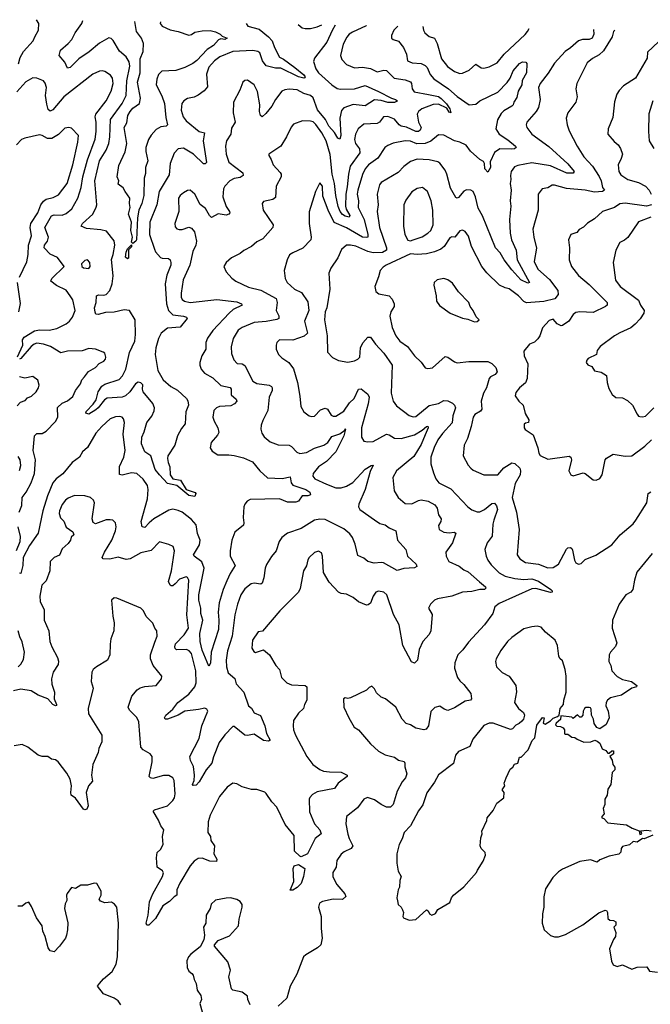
# Model space of a CAD drawing. Extents: x 1921360 to 2014538, y 768294 to 907744.
# Tile 351 of 412: x 1957067 to 1961792, y 899658 to 907033. Entities that reach past the tile are written whole.
import ezdxf

# ---------------------------------------------------------------- set-up
doc = ezdxf.new("R2010")
doc.units = 0

msp = doc.modelspace()

# ---------------------------------------------------------------- linework, layer by layer
at = {"layer": '0CON10XD'}
for points in [[(1957058.2, 906701.8), (1957071.3, 906748.7), (1957095, 906794.4), (1957169.2, 906875), (1957179.4, 906905), (1957208.6, 906955), (1957211.1, 907005), (1957193.1, 907032.6)], [(1959665.6, 906988.5), (1959663.5, 906986.5), (1959560.9, 906939.1), (1959536.9, 906923.1), (1959519.1, 906900.9), (1959490.5, 906849.5), (1959471.4, 906765), (1959480.8, 906735), (1959515, 906698), (1959575, 906672), (1959635, 906676.5), (1959695, 906668.2), (1959745, 906642.9), (1959795, 906653.6), (1959815, 906651.5), (1959873.8, 906593.8), (1959955, 906581.4), (1959995, 906567.9), (1960002.4, 906555), (1960007.3, 906515), (1960023.2, 906493.2), (1960131.2, 906471.2), (1960205, 906456.5), (1960225, 906443.1), (1960265, 906402.3), (1960291.1, 906365), (1960296.5, 906335), (1960285, 906339.2), (1960268.9, 906368.9), (1960205, 906399.3), (1960165, 906398.1), (1960080, 906365), (1960056.2, 906345), (1960044.6, 906325), (1960056.1, 906265), (1960074.6, 906225), (1960067.5, 906205), (1960055, 906196.2), (1960035, 906196.4), (1959965, 906228.1), (1959924.3, 906235), (1959909.6, 906245), (1959876.7, 906286.7), (1959825, 906308.5), (1959794, 906305), (1959763.5, 906265), (1959746.1, 906253.9), (1959645, 906249.1), (1959604.1, 906215.9), (1959582.1, 906175), (1959576.1, 906135), (1959584, 906105), (1959612.4, 906065), (1959616.3, 906035), (1959544.3, 905935), (1959529.8, 905875), (1959520.4, 905779.6), (1959510.3, 905725), (1959507.9, 905635), (1959513.3, 905613.3), (1959541.5, 905565), (1959535, 905554), (1959505, 905560), (1959485, 905572.4), (1959468.2, 905595), (1959453.2, 905633.2), (1959435.7, 905715.7), (1959426.2, 905805), (1959408.9, 905875), (1959392.8, 906022.8), (1959363.3, 906125), (1959331.6, 906185), (1959285, 906247.5), (1959265, 906266.9), (1959245, 906273.8), (1959185, 906274.4), (1959119.7, 906250.3), (1959101.3, 906228.7), (1959067.3, 906155), (1959023.9, 906086.1), (1958933.8, 906025), (1958933.3, 906015), (1958952.5, 905985), (1958967.5, 905945), (1959019.3, 905889.3), (1959026.4, 905875), (1959025.6, 905855.6), (1958988.9, 905785), (1958985, 905702), (1958965, 905686.7), (1958895, 905670), (1958884, 905655), (1958890.8, 905605), (1958965.8, 905495), (1958964, 905475), (1958889.1, 905390.9), (1958845, 905368), (1958805, 905334.2), (1958747.5, 905305), (1958719.7, 905280.3), (1958655, 905250), (1958613.8, 905215), (1958598, 905185), (1958615, 905143.8), (1958655.6, 905095.6), (1958685.5, 905075.5), (1958780.5, 905030.5), (1958875, 905007.8), (1958988.1, 904945), (1958996, 904915), (1958988.2, 904855), (1959007.9, 904815), (1959009.5, 904795), (1958995, 904786.2), (1958915, 904772.3), (1958825, 904765.4), (1958735, 904726.9), (1958705, 904707.1), (1958666.7, 904645), (1958651.7, 904581.7), (1958653.4, 904533.4), (1958671.4, 904485), (1958696.6, 904456.6), (1958735, 904455.6), (1958753.4, 904443.4), (1958814.2, 904325), (1958845, 904307.8), (1958935.3, 904295.3), (1958954.2, 904285), (1958960, 904275), (1958957.8, 904255), (1958935.4, 904205), (1958926.9, 904105), (1958888.3, 904031.7), (1958877.5, 903995), (1958874.3, 903965), (1958880.8, 903935), (1958897.9, 903907.9), (1958945, 903871.9), (1959005, 903849.4), (1959086.6, 903846.6), (1959105, 903835.7), (1959144.1, 903794.1), (1959165, 903783.1), (1959215, 903790), (1959275, 903822.8), (1959346.7, 903845), (1959375.4, 903865), (1959405, 903911.4), (1959465, 903930.4), (1959502.5, 903957.5), (1959505, 903967.5), (1959508.8, 903965), (1959495.3, 903915), (1959434.8, 903795.2), (1959365.2, 903724.8), (1959305.5, 903685), (1959266.5, 903635), (1959263.5, 903615), (1959278.6, 903595), (1959365, 903553.9), (1959435, 903527.3), (1959475, 903526.5), (1959515, 903538.2), (1959563.4, 903566.6), (1959655, 903667.1), (1959700, 903695), (1959715.9, 903695.9), (1959692.3, 903647.7), (1959656, 903514), (1959607.9, 903405), (1959604.6, 903385.4), (1959616.9, 903365), (1959726.9, 903286.9), (1959765, 903260), (1959805, 903248.5), (1959835, 903225.7), (1959886.2, 903205), (1959897.5, 903135), (1959961.2, 903065), (1959972.5, 903015), (1960038.1, 902955), (1960041.7, 902938.3), (1960025, 902928.1), (1959945, 902922.9), (1959895, 902906.2), (1959794.2, 902964.2), (1959775, 902968.4), (1959723, 902963), (1959675, 902974.4), (1959645, 903000.8), (1959600.8, 903020.8), (1959581.3, 903105), (1959561.2, 903155), (1959542.1, 903182.1), (1959495, 903220.4), (1959355, 903290.4), (1959315, 903292.1), (1959275, 903283.1), (1959175, 903221.9), (1959073.2, 903186.8), (1959031.2, 903155), (1959010.8, 903125), (1958990, 903055), (1958955, 903013.3), (1958917, 902953), (1958905.7, 902924.3), (1958897.7, 902852.3), (1958885, 902812.5), (1958875, 902804), (1958825, 902813.1), (1958801.7, 902808.3), (1958755, 902769.4), (1958724.4, 902725), (1958698.2, 902655), (1958678.2, 902575), (1958660, 902415), (1958625.3, 902305), (1958615.3, 902235), (1958617.1, 902185), (1958630.2, 902140.2), (1958679.7, 902099.7), (1958689.8, 902059.8), (1958746.5, 901996.5), (1958782.5, 901895), (1958805.3, 901875.3), (1958825, 901842.5), (1958870.3, 901820.3), (1958903.6, 901743.6), (1958917.7, 901687.7), (1958943.8, 901636.2), (1958931.7, 901628.3), (1958895, 901635.3), (1958825, 901680.9), (1958775, 901670.5), (1958755, 901672.9), (1958675, 901740), (1958665, 901738.8), (1958605, 901675.7), (1958561.8, 901618.2), (1958518.6, 901511.4), (1958505.8, 901464.2), (1958465, 901414.2), (1958412.9, 901325), (1958389.4, 901300.6), (1958365.9, 901295.9), (1958361.5, 901305), (1958373.8, 901335), (1958378, 901375), (1958368.3, 901438.3), (1958346.7, 901485), (1958340.8, 901515), (1958410.9, 901649.1), (1958432.1, 901745), (1958476.9, 901855), (1958468.8, 901868.8), (1958455, 901875.6), (1958405.7, 901865.7), (1958305, 901853.2), (1958255, 901824.8), (1958175, 901794.5), (1958157.5, 901795), (1958152, 901805), (1958162, 901825), (1958215, 901868.2), (1958250.9, 901919.1), (1958335, 901982.1), (1958379.3, 902035), (1958389.7, 902065), (1958387.6, 902155), (1958355, 902285.5), (1958337.9, 902305), (1958316, 902315), (1958242.8, 902312.8), (1958232.2, 902322.2), (1958229.4, 902335), (1958235, 902357.5), (1958299.2, 902425), (1958332, 902475), (1958319.3, 902575), (1958334.5, 902834.5), (1958325.6, 902855.6), (1958315, 902860), (1958265, 902842.7), (1958232.1, 902807.9), (1958215, 902793.1), (1958203, 902793), (1958195, 902796.7), (1958183.3, 902825), (1958203.8, 902905), (1958226.5, 903055), (1958216.7, 903086.7), (1958185, 903102.5), (1958115, 903121.2), (1958052.9, 903057.1), (1957975, 903038.9), (1957895, 902994.2), (1957865, 902989.4), (1957805, 903006.5), (1957742, 902992), (1957692.5, 902995), (1957686.2, 903005), (1957701.9, 903045), (1957756.4, 903135), (1957784.3, 903205), (1957790, 903235), (1957786, 903265), (1957765, 903283.8), (1957745, 903288), (1957715, 903286), (1957635, 903257.5), (1957617, 903267), (1957610, 903295), (1957627.5, 903415), (1957620, 903435), (1957597.5, 903455), (1957555.9, 903465.9), (1957477.9, 903467.9), (1957429.5, 903449.5), (1957410, 903435), (1957385, 903401.4), (1957364.6, 903355), (1957363.1, 903333.1), (1957372.7, 903302.7), (1957397.6, 903277.6), (1957415, 903232.5), (1957465, 903197.5), (1957472.5, 903175), (1957453.9, 903156.1), (1957447.5, 903135), (1957429.5, 903110.5), (1957385, 903070), (1957365, 903023.3), (1957325, 903003.8), (1957296, 902975), (1957292.7, 902905), (1957265, 902830), (1957232.4, 902797.6), (1957217.1, 902715), (1957221.8, 902675), (1957251.7, 902611.7), (1957251.1, 902535), (1957284.6, 902455), (1957293.3, 902375), (1957307.5, 902335), (1957350.8, 902255), (1957357.3, 902227.3), (1957355, 902203.3), (1957317.1, 902145), (1957304.5, 902095), (1957308.9, 902055), (1957329.2, 901995), (1957325.8, 901945), (1957343.8, 901905), (1957343, 901897), (1957335, 901893.3), (1957315, 901904), (1957276.8, 901946.8), (1957205, 901972.5), (1957153.3, 902005), (1957075, 902017.7), (1957020, 902005)], [(1959899.6, 906984.3), (1959870.8, 906955), (1959853.3, 906915), (1959853.3, 906895), (1959865, 906883.8), (1959905, 906872), (1959942.9, 906825), (1959965.5, 906775), (1959973.8, 906723.8), (1960008.8, 906708.8), (1960074.6, 906704.6), (1960105, 906690), (1960121.2, 906675), (1960143.1, 906623.1), (1960170.3, 906590.3), (1960279.2, 906515), (1960345, 906456.2), (1960435, 906395.6), (1960485, 906399.2), (1960514.2, 906425), (1960649.4, 906490.6), (1960718.7, 906561.3), (1960741.5, 906595), (1960765, 906650), (1960812, 906705), (1960835, 906716.7), (1960860, 906715), (1960867.5, 906705), (1960864.3, 906635), (1960833.3, 906576.7), (1960830.5, 906545), (1960803.1, 906496.9), (1960791.1, 906448.9), (1960769.2, 906415), (1960764.2, 906395), (1960754.6, 906385.4), (1960695, 906350.4), (1960675, 906330), (1960648.2, 906281.8), (1960634.3, 906215), (1960660.6, 906175), (1960725, 906131.8), (1960782, 906085), (1960786.7, 906075), (1960774.4, 906065.6), (1960755, 906062.5), (1960665, 906065.8), (1960625, 906036.7), (1960591.7, 905968.3), (1960595.6, 905925), (1960575, 905890), (1960552.5, 905915), (1960549.2, 905955), (1960541.7, 905971.7), (1960515.7, 905985.7), (1960445, 906048.8), (1960413.1, 906093.1), (1960365.7, 906115.7), (1960325, 906125.3), (1960245, 906168.9), (1960205, 906169.5), (1960147.9, 906122.1), (1960105, 906105.2), (1960042.8, 906102.8), (1959995, 906121.9), (1959955, 906124.6), (1959865, 906108.1), (1959825, 906091.4), (1959802.9, 906075), (1959751.9, 905995), (1959680.6, 905945), (1959655.3, 905914.7), (1959635, 905874), (1959599.7, 905755), (1959596, 905725), (1959606.4, 905675), (1959604.3, 905625), (1959647.2, 905535), (1959676.4, 905425), (1959675.3, 905404.7), (1959665, 905400.4), (1959635, 905404.2), (1959515, 905474.8), (1959423.2, 905513.2), (1959379.2, 905605), (1959339.7, 905709.7), (1959336.4, 905786.4), (1959315, 905810), (1959283.3, 905745), (1959237.3, 905592.7), (1959235.7, 905505), (1959252.2, 905405), (1959247.8, 905385), (1959189.1, 905320.9), (1959112.8, 905287.2), (1959089.7, 905270.3), (1959070.6, 905235), (1959049.4, 905155), (1959055.6, 905095), (1959071.1, 905065), (1959125.3, 905015.3), (1959179, 904989), (1959225, 904918.8), (1959234.6, 904854.6), (1959201.2, 904775), (1959223.3, 904685), (1959198.7, 904661.3), (1959115, 904632.1), (1959015, 904633.8), (1958993.8, 904615), (1958988, 904595), (1958988, 904565), (1959006.2, 904525), (1959030.9, 904500.9), (1959084, 904465), (1959118.9, 904418.9), (1959148.5, 904315), (1959167, 904213), (1959172.5, 904135), (1959195, 904096.7), (1959235, 904066.7), (1959255, 904061.2), (1959275, 904064), (1959320, 904110), (1959355, 904123.3), (1959374.3, 904115), (1959401.5, 904071.5), (1959415, 904063.5), (1959435, 904062.5), (1959495, 904101.8), (1959537.3, 904162.7), (1959574.3, 904195.7), (1959605, 904264.2), (1959625, 904268.1), (1959675, 904226.9), (1959684.5, 904205), (1959678.4, 904155), (1959628.2, 903975), (1959628.6, 903905), (1959645, 903876.2), (1959675, 903870.8), (1959715, 903874.4), (1959815, 903929.1), (1959834.5, 903924.5), (1959875, 903897.8), (1959925.6, 903895.6), (1960025, 903922.2), (1960081.9, 903958.1), (1960115, 903986.8), (1960125, 903988.6), (1960128.2, 903975), (1960105, 903923.3), (1960075, 903851.2), (1960019.6, 903760.4), (1959890, 903655), (1959864, 903605), (1959874.2, 903504.2), (1959903.2, 903453.2), (1959955, 903410), (1960005, 903405.6), (1960055, 903432.3), (1960075, 903435.9), (1960127.4, 903427.4), (1960178.3, 903398.3), (1960194.5, 903375), (1960205.7, 903325), (1960224.2, 903295), (1960222.9, 903275), (1960205.7, 903244.3), (1960209.2, 903215), (1960245, 903194.5), (1960285, 903189.1), (1960323.6, 903193.6), (1960336.1, 903186.1), (1960311.2, 903115), (1960260, 903045), (1960262.5, 903015), (1960283.6, 902975), (1960360.6, 902940.6), (1960395, 902912.5), (1960427.3, 902897.3), (1960511.8, 902821.8), (1960558.6, 902785), (1960560, 902775), (1960548.8, 902765), (1960515, 902765.6), (1960455, 902750.5), (1960385, 902745.4), (1960305, 902714.6), (1960197.5, 902695), (1960175, 902684.2), (1960144.2, 902655), (1960131.4, 902625), (1960156.6, 902576.6), (1960147.1, 902455), (1960135, 902428.8), (1960088.1, 902375), (1960060.6, 902315), (1960046.7, 902235), (1960025, 902214.2), (1960003.4, 902223.4), (1959938.1, 902345), (1959911.3, 902501.3), (1959867.6, 902577.6), (1959818.5, 902725), (1959795, 902744.3), (1959755, 902752.5), (1959735, 902744), (1959714.6, 902715.4), (1959695, 902663.8), (1959679.2, 902650.8), (1959665, 902648.8), (1959605, 902671.9), (1959565.9, 902705.9), (1959515, 902731.2), (1959475, 902734), (1959455, 902744.2), (1959385, 902818.8), (1959342.7, 902892.7), (1959335.7, 903015), (1959328.6, 903038.6), (1959305, 903052), (1959275, 903042), (1959235.4, 903004.6), (1959225, 902986.2), (1959215, 902943.3), (1959194.3, 902905.7), (1959167.6, 902772.4), (1959155.6, 902744.4), (1959015.8, 902604.2), (1958887.7, 902452.3), (1958855, 902447.5), (1958812, 902385), (1958806.1, 902326.1), (1958820.5, 902300.5), (1958835, 902293.8), (1958895, 902313.3), (1958940, 902275), (1958985.5, 902195.5), (1959015, 902166.7), (1959028, 902105), (1959070, 902065), (1959105, 902050), (1959205, 902045.6), (1959218.1, 902035), (1959218.1, 901935), (1959200, 901905), (1959192.5, 901875), (1959155, 901840), (1959120, 901785), (1959115.6, 901745), (1959119.4, 901715), (1959134.3, 901675), (1959219.1, 901515), (1959264, 901454), (1959316.1, 901416.1), (1959344.6, 901404.6), (1959389.1, 901399.1), (1959475, 901397.5), (1959520, 901375), (1959520, 901365), (1959454.4, 901315), (1959426, 901274), (1959295, 901250.4), (1959261.2, 901228.8), (1959241.8, 901208.2), (1959235.6, 901194.4), (1959239.5, 901100.5), (1959275, 901009.2), (1959315, 900964), (1959325.7, 900935), (1959280.2, 900899.8), (1959222.9, 900785), (1959175, 900763.8), (1959165, 900766.7), (1959127.5, 900805), (1959123.6, 900923.6), (1959055.9, 901005.9), (1958994.5, 901135), (1958955.3, 901175.3), (1958915, 901236.7), (1958905, 901246.2), (1958845, 901266.7), (1958805, 901266.7), (1958735, 901286.7), (1958695, 901310), (1958665, 901313.8), (1958621.2, 901285), (1958565.4, 901214.6), (1958493.3, 901075), (1958480, 901025), (1958478, 900945), (1958496.2, 900915), (1958498.8, 900885), (1958526.4, 900846.4), (1958522.3, 900785), (1958543.3, 900745), (1958542.5, 900727.5), (1958491.5, 900731.5), (1958435, 900753.3), (1958405, 900749.2), (1958375, 900729.2), (1958344.3, 900695), (1958267.3, 900565), (1958244.6, 900515), (1958243.8, 900475), (1958225, 900464.4), (1958190.9, 900429.1), (1958140, 900395), (1958085, 900302), (1958035, 900250), (1958020, 900250), (1958014, 900265), (1958030, 900325), (1958040, 900425), (1958064.4, 900485), (1958136.5, 900615), (1958144, 900644), (1958137, 900657), (1958098, 900685), (1958091.4, 900755), (1958097.5, 900795), (1958121.7, 900818.3), (1958142, 900855), (1958137.1, 900915), (1958148, 900965), (1958124.3, 900995), (1958107.4, 901037.4), (1958066.2, 901105), (1958077.5, 901115), (1958175, 901144.4), (1958215, 901186), (1958226.5, 901205), (1958232.7, 901235), (1958224.5, 901334.5), (1958214.5, 901354.5), (1958185, 901371.4), (1958145, 901371.9), (1958065, 901350.8), (1958047.5, 901355), (1958036.7, 901365), (1958059.1, 901475), (1958060.6, 901515), (1958046, 901535), (1957993.2, 901563.2), (1957975.6, 901585), (1957960.5, 901775), (1957945, 901805.8), (1957890.2, 901860.2), (1957880.6, 901885), (1957906.5, 901965), (1957946.5, 902013.5), (1957970.9, 902029.1), (1958005, 902038.8), (1958090, 902045), (1958130, 902095), (1958133.3, 902115), (1958066.2, 902196.2), (1958048.2, 902245), (1958048.5, 902275), (1958079.4, 902369.4), (1958096.5, 902415), (1958095.8, 902455), (1958080, 902475), (1958065, 902513.3), (1958015, 902562), (1957994.3, 902605), (1957975.8, 902625), (1957795, 902701.2), (1957775, 902703.3), (1957754.1, 902685.9), (1957764.4, 902565), (1957775.8, 902515), (1957771.4, 902455), (1957750, 902395), (1957744.3, 902355), (1957742.5, 902275), (1957724.4, 902235.6), (1957643.9, 902186.1), (1957617.5, 902165), (1957607.1, 902145), (1957601.9, 902075), (1957618.5, 902025), (1957580, 901875), (1957583.2, 901833.2), (1957681.4, 901675), (1957682.5, 901625), (1957659.2, 901575), (1957655.7, 901544.3), (1957614, 901455), (1957606.4, 901375), (1957611.5, 901328.5), (1957581.9, 901295), (1957565.7, 901245), (1957581.2, 901145), (1957569.2, 901120.8), (1957556.1, 901113.9), (1957545, 901118.8), (1957485, 901202.5), (1957453.5, 901225), (1957449.3, 901245), (1957454.7, 901295), (1957445.4, 901345), (1957420.6, 901390.6), (1957355, 901474.2), (1957335, 901488.6), (1957304.3, 901494.3), (1957277.5, 901515), (1957235, 901513.8), (1957205, 901523.3), (1957127.5, 901585), (1957085, 901603.8), (1957025, 901593.8)], [(1959431.1, 906992.7), (1959407.3, 906952.7), (1959369.5, 906865), (1959275.5, 906745), (1959268.7, 906718.7), (1959286.9, 906665), (1959306.9, 906635), (1959407.1, 906545), (1959445, 906516.8), (1959471.2, 906511.2), (1959575, 906515.6), (1959655, 906540), (1959755.5, 906494.5), (1959853.8, 906443.8), (1959883.8, 906435), (1959898, 906425), (1959895, 906421.2), (1959875, 906411.2), (1959825, 906411.4), (1959776.4, 906426.4), (1959725, 906433.6), (1959655, 906388.2), (1959565, 906398.6), (1959495, 906372.9), (1959477.4, 906352.6), (1959466, 906295), (1959473.6, 906165), (1959465, 906137.5), (1959450, 906145), (1959426.5, 906186.5), (1959383, 906235), (1959357.3, 906285), (1959297.9, 906357.9), (1959265, 906447.5), (1959245, 906465.4), (1959195, 906479.1), (1959145, 906507.3), (1959087.4, 906512.6), (1959055, 906508.2), (1959032.1, 906497.9), (1958985, 906435.8), (1958957.5, 906385), (1958910.4, 906329.6), (1958885, 906306), (1958870.8, 906315), (1958864.6, 906344.6), (1958865.3, 906395.3), (1958848.5, 906495), (1958822.9, 906545), (1958775, 906580), (1958755, 906577.5), (1958738.8, 906565), (1958717.8, 906505), (1958669.4, 906415), (1958665.8, 906335), (1958681.4, 906265), (1958655, 906220), (1958650, 906175), (1958617.8, 906125), (1958609.6, 906085), (1958613.1, 906025), (1958635, 905965.6), (1958738.6, 905885), (1958740.8, 905865), (1958718.1, 905851.9), (1958675, 905842.9), (1958642.2, 905825), (1958604.7, 905785.3), (1958593.5, 905765), (1958590, 905705), (1958613.3, 905633.3), (1958640, 905595), (1958642, 905585), (1958633.8, 905575), (1958615, 905569.5), (1958555, 905578.2), (1958505, 905552.2), (1958490, 905565), (1958458.5, 905618.5), (1958419.1, 905649.1), (1958379.4, 905725), (1958345, 905755.7), (1958325, 905752.9), (1958294, 905735), (1958268.6, 905715), (1958257.8, 905695), (1958260.4, 905595), (1958230.5, 905505), (1958231.4, 905481.4), (1958245, 905467.1), (1958262.4, 905462.4), (1958285, 905462.5), (1958335, 905478.1), (1958355, 905472), (1958377.1, 905445), (1958393.1, 905375), (1958387.8, 905345), (1958364.7, 905295.3), (1958341.8, 905195), (1958292.8, 905085), (1958276.7, 904985), (1958278, 904955), (1958285, 904937.1), (1958300.8, 904925), (1958345, 904915.4), (1958543.9, 904936.1), (1958695, 904919.7), (1958729.2, 904905), (1958734, 904895), (1958666.8, 904863.3), (1958635.5, 904835), (1958514.5, 904705), (1958473.8, 904646.2), (1958462.1, 904615), (1958460.8, 904565), (1958432.5, 904515), (1958416.2, 904465), (1958416, 904445), (1958426, 904415), (1958452, 904385), (1958515, 904350.9), (1958574, 904294), (1958645, 904278.9), (1958651.1, 904265), (1958651.9, 904221.9), (1958689.4, 904189.4), (1958694.3, 904175), (1958677.1, 904155), (1958649.6, 904140.4), (1958565, 904136), (1958541.1, 904125), (1958522.7, 904105), (1958514.5, 904054.5), (1958523.1, 904025), (1958551.1, 903975), (1958558.3, 903941.7), (1958549.1, 903920.9), (1958501.2, 903865), (1958494, 903825), (1958510.5, 903800.5), (1958553, 903773), (1958635, 903773.6), (1958675, 903767.8), (1958745, 903750), (1958810.4, 903720.4), (1958866.5, 903655), (1958925, 903601.5), (1959032.8, 903597.2), (1959095, 903608.8), (1959101.9, 903565), (1959115, 903547.1), (1959212.1, 903515), (1959240.5, 903495), (1959246.2, 903475), (1959225, 903466.7), (1959183, 903467), (1959155, 903426.7), (1959135, 903419.2), (1959075, 903419.4), (1959013.6, 903443.6), (1958795, 903439.4), (1958772.4, 903427.6), (1958754.3, 903405), (1958747.1, 903385), (1958740.6, 903305), (1958747.1, 903265), (1958743.3, 903246.7), (1958680.4, 903195), (1958656.2, 903135), (1958644.7, 903055), (1958645.4, 903015), (1958682.9, 902945), (1958644.5, 902885), (1958618.9, 902828.9), (1958591.6, 902765), (1958561.2, 902665), (1958555.2, 902595), (1958560, 902535), (1958556.8, 902465), (1958501.8, 902295), (1958496.2, 902213.8), (1958485, 902190), (1958435, 902310.8), (1958418.9, 902375), (1958418, 902435), (1958438.4, 902535), (1958423.9, 902585), (1958424.7, 902625), (1958410, 902685), (1958408.6, 902725), (1958449.6, 902925), (1958431.9, 902971.9), (1958373.8, 903013.8), (1958369.2, 903025), (1958415, 903099.2), (1958418.2, 903135), (1958399.8, 903185), (1958389.3, 903249.2), (1958355, 903289.6), (1958285, 903344.4), (1958255, 903357.1), (1958215, 903366.9), (1958185, 903360), (1958073.5, 903295), (1958036.7, 903265), (1958005, 903228.6), (1957985, 903233.8), (1957977.1, 903275), (1958024, 903445), (1958028.8, 903515), (1958024.5, 903545), (1957992.2, 903592.2), (1957945, 903632.9), (1957905, 903639.6), (1957835, 903621.1), (1957815, 903626.2), (1957813.8, 903686.2), (1957847.8, 903755), (1957857.8, 903805), (1957842.6, 903927.4), (1957852.9, 904015), (1957845, 904043.3), (1957833.8, 904055), (1957815, 904061.9), (1957785, 904057.5), (1957745, 904043.8), (1957681.8, 903985), (1957638.5, 903935), (1957575, 903829.2), (1957538.8, 903795), (1957514.5, 903755.5), (1957460, 903715), (1957389.2, 903630.8), (1957341.4, 903595), (1957315, 903562.9), (1957275, 903465.6), (1957239.5, 903355), (1957205, 903188), (1957141.2, 903095), (1957092, 903005), (1957090.4, 902945), (1957075.6, 902884.4), (1957065, 902887.5)], [(1958763.6, 907004.6), (1958777.1, 906985), (1958860.8, 906960.8), (1958930.9, 906905), (1958960, 906875), (1958975.4, 906825.4), (1959015, 906752.9), (1959045, 906738.1), (1959129.5, 906675), (1959195, 906619.2), (1959205.4, 906605), (1959201.9, 906598.1), (1959195, 906594.6), (1959156, 906605), (1959025, 906669.2), (1958985, 906669.4), (1958915, 906687.9), (1958886.7, 906725), (1958866.2, 906785), (1958851.2, 906795), (1958815, 906800.9), (1958665, 906793.2), (1958565.7, 906754.3), (1958527.5, 906725), (1958485, 906676.5), (1958466.2, 906625), (1958475, 906530), (1958450.3, 906499.7), (1958405, 906468), (1958375, 906452.9), (1958325, 906443.3), (1958297.5, 906425), (1958283.3, 906405), (1958278.2, 906355), (1958292.7, 906305), (1958315, 906275.6), (1958412.5, 906195), (1958452, 906185), (1958441.8, 906125), (1958466.8, 905963.2), (1958458.1, 905951.9), (1958445, 905952.2), (1958369.1, 906025), (1958295, 906070), (1958254.5, 906065.5), (1958225, 906033.8), (1958193.5, 905955), (1958188.3, 905871.7), (1958112.9, 905745), (1958094.6, 905645), (1958042.5, 905515), (1958040, 905425), (1958076.1, 905313.9), (1958084.6, 905294.6), (1958122.1, 905252.1), (1958135.7, 905245.7), (1958181.2, 905245), (1958193.8, 905233.8), (1958200, 905215), (1958200.7, 905195), (1958170.6, 905119.4), (1958158.4, 905055), (1958168.1, 904905), (1958181.1, 904855), (1958215, 904822), (1958295, 904812.3), (1958315.8, 904805), (1958322.9, 904795), (1958269.4, 904730.6), (1958175, 904721.8), (1958127.7, 904685), (1958106, 904645), (1958086.7, 904575), (1958081.8, 904525), (1958102.7, 904405), (1958142.9, 904335), (1958199.1, 904285), (1958248.8, 904258.8), (1958316, 904195), (1958326.9, 904176.9), (1958331.1, 904145), (1958311.5, 904095), (1958309.1, 904050.9), (1958308, 904005), (1958279.1, 903970.9), (1958249.7, 903915), (1958229.6, 903845), (1958177.5, 903765), (1958175.7, 903745), (1958178.8, 903715), (1958193.3, 903685), (1958194, 903625), (1958214.3, 903595), (1958272.7, 903582.7), (1958314.7, 903514.7), (1958382.5, 903492.5), (1958385.8, 903485), (1958378.8, 903461.2), (1958335, 903470.3), (1958244.8, 903544.8), (1958175, 903559.4), (1958115, 903623.3), (1958083.3, 903665), (1958050, 903765), (1958005.4, 903795.4), (1957979.7, 903855), (1957981.4, 903905), (1958000, 903945), (1958020, 904015), (1958056.2, 904063.8), (1958076, 904104), (1958077.3, 904125), (1958065, 904156.9), (1957992.7, 904245), (1957986.8, 904265), (1957988.9, 904298.9), (1957975, 904311.9), (1957955, 904318.1), (1957935.6, 904305), (1957893.6, 904245), (1957860.4, 904215), (1957835, 904205.8), (1957721.4, 904198.6), (1957703.2, 904186.8), (1957655.8, 904125), (1957638.7, 904111.3), (1957585, 904078.8), (1957563.1, 904085), (1957565, 904097.5), (1957618.1, 904151.9), (1957639.4, 904185), (1957654.6, 904245), (1957683, 904287), (1957705, 904302.2), (1957812.6, 904337.4), (1957838.4, 904365), (1957863.2, 904415), (1957889.8, 904540.2), (1957929.5, 904625), (1957934.8, 904675), (1957933.5, 904783.5), (1957890, 904855), (1957848.9, 904858.9), (1957775, 904842.7), (1957709.5, 904840.5), (1957655, 904824.5), (1957638.3, 904828.3), (1957631.7, 904841.7), (1957628.9, 904875), (1957640.4, 904915), (1957642, 904965), (1957657.5, 904972.5), (1957695, 904969.5), (1957715.7, 904975), (1957741.8, 905005), (1957760.4, 905055), (1957768.8, 905115), (1957753.9, 905236.1), (1957768.4, 905275), (1957780.8, 905345), (1957775, 905375.8), (1957718.6, 905448.6), (1957675, 905459.5), (1957567.6, 905467.6), (1957526.7, 905485), (1957537.1, 905505), (1957615, 905576.7), (1957641.2, 905628.8), (1957644.5, 905645), (1957630, 905825), (1957665.3, 905975), (1957716, 906055), (1957735.4, 906105), (1957743.6, 906155), (1957747.5, 906285), (1957835.9, 906405), (1957864.7, 906465), (1957870.7, 906575), (1957892.2, 906685), (1957887.1, 906717.1), (1957865, 906755.5), (1957815, 906797.8), (1957767.8, 906877.8), (1957752.4, 906892.4), (1957735, 906896.5), (1957665, 906857.1), (1957588.7, 906791.3), (1957510.8, 906739.2), (1957445, 906673.6), (1957425, 906670.8), (1957405.6, 906715), (1957362, 906765), (1957373.5, 906805), (1957429.5, 906855), (1957459.1, 906885), (1957481.8, 906935), (1957532.5, 907005), (1957540.3, 907026.4)], [(1958121.3, 907016), (1958120.9, 907005), (1958135, 906983.5), (1958195, 906957.5), (1958255.4, 906945.4), (1958335, 906915.6), (1958355, 906920.6), (1958380.5, 906939.5), (1958435, 906950), (1958495, 906952.9), (1958535, 906942.9), (1958570, 906925), (1958585, 906908), (1958622, 906895), (1958605, 906883.3), (1958575, 906890), (1958557.4, 906882.6), (1958519.7, 906840.3), (1958471.4, 906808.6), (1958395, 906727.1), (1958364.3, 906705), (1958304.7, 906675.3), (1958237.4, 906652.6), (1958132.7, 906647.3), (1958106.8, 906623.2), (1958093.6, 906586.4), (1958090, 906545), (1958131.7, 906461.7), (1958152.1, 906405), (1958161.2, 906301.2), (1958173.8, 906245), (1958164.2, 906235.8), (1958125, 906230), (1958090, 906210), (1958051.9, 906168.1), (1958031.2, 906135), (1958012.5, 906075), (1958011.2, 906045), (1958028.5, 905975), (1958010.6, 905925), (1958010.4, 905879.6), (1958000, 905845), (1957997.1, 905715), (1957981.8, 905655), (1957960, 905605), (1957951.1, 905548.9), (1957942.9, 905385), (1957937.3, 905372.7), (1957915, 905356.2), (1957905.9, 905365.9), (1957911.2, 905405), (1957899.6, 905455), (1957904, 905515), (1957882, 905575), (1957895.8, 905625), (1957890, 905655), (1957893.3, 905695), (1957856.7, 905745), (1957843.3, 905773.3), (1957805, 905800), (1957810, 905825), (1957796.7, 905855), (1957809.5, 905940.5), (1957857, 906043), (1957870.7, 906105), (1957850.8, 906225), (1957869, 906261), (1957877.4, 906315), (1957893.7, 906345), (1957915, 906369.8), (1957965.6, 906405.6), (1957972.4, 906445), (1957964.8, 906485), (1957949.5, 906565), (1957970.7, 906635), (1957970.9, 906739.1), (1957992.2, 906795), (1957995.3, 906854.7), (1957980, 906895), (1957943.6, 906943.6), (1957929.3, 907019.5)], [(1961367.4, 906958.1), (1961368.2, 906925), (1961355.5, 906895), (1961335, 906885.4), (1961285, 906883.5), (1961255, 906874.1), (1961195, 906820.7), (1961155.5, 906795), (1961075, 906706.9), (1961028, 906632), (1960967.3, 906555), (1960954.7, 906525.3), (1960966.8, 906435), (1960954.7, 906375.3), (1960935.8, 906344.2), (1960866.7, 906265), (1960863.1, 906245), (1960867.8, 906225), (1960905, 906175.5), (1961032.2, 906082.2), (1961175, 905953.1), (1961222.2, 905895), (1961215, 905883.6), (1961167, 905883), (1961045, 905937.1), (1960905, 905961.8), (1960798.6, 905941.4), (1960775, 905930), (1960750, 905895), (1960745.7, 905865.7), (1960747.8, 905835), (1960741.8, 905805), (1960749.1, 905755), (1960743.1, 905675), (1960748.2, 905635), (1960737.1, 905535), (1960741.2, 905435), (1960752.5, 905385), (1960786.2, 905306.2), (1960795.7, 905235), (1960886.7, 905065), (1960875, 905058.6), (1960821.9, 905085), (1960755, 905158.9), (1960697.1, 905235), (1960667.4, 905287.4), (1960633.4, 905323.4), (1960533.7, 905563.7), (1960501.4, 905621.4), (1960481.5, 905705), (1960465.6, 905745), (1960447.5, 905755), (1960415, 905758.1), (1960395, 905747.8), (1960355, 905701.9), (1960345, 905697.1), (1960335, 905701.4), (1960295, 905771.2), (1960268.1, 905875), (1960255, 905906), (1960215, 905957.1), (1960199.1, 905969.1), (1960136.3, 905983.7), (1960045, 905988), (1959995, 905969.5), (1959945, 905931.9), (1959902.1, 905887.9), (1959776, 905814), (1959763.6, 905795), (1959746.1, 905725), (1959752.9, 905645), (1959745.6, 905595), (1959763.4, 905475), (1959816, 905325), (1959814.6, 905305.4), (1959785, 905290), (1959715, 905287), (1959676.6, 905296.6), (1959585, 905335.9), (1959545, 905344.5), (1959517, 905343), (1959479.1, 905310.9), (1959451.1, 905248.9), (1959397.6, 905172.4), (1959384.2, 905135), (1959385.8, 905094.2), (1959390, 905015), (1959368.2, 904875), (1959355.4, 904845), (1959351.8, 904785), (1959371.5, 904665), (1959373.8, 904543.8), (1959412.1, 904502.1), (1959455, 904480), (1959525, 904467.5), (1959575, 904477.1), (1959600.9, 904489.1), (1959615.5, 904504.5), (1959621.5, 904575), (1959637.6, 904612.4), (1959675, 904655.7), (1959696.2, 904655), (1959732.9, 904602.9), (1959795, 904534.5), (1959857.1, 904445), (1959850, 904235), (1959865.6, 904175), (1959890.5, 904140.5), (1959985, 904068.9), (1960015, 904059.4), (1960035, 904060), (1960135, 904143.2), (1960205, 904159.1), (1960245, 904179.6), (1960275, 904177.5), (1960310.8, 904160.8), (1960326.2, 904146.2), (1960332, 904125), (1960312.6, 904065), (1960307.7, 904012.3), (1960235, 903932.5), (1960200.9, 903885), (1960172.3, 903827.7), (1960148.5, 903755), (1960147.8, 903705), (1960167.6, 903637.6), (1960185.7, 903595), (1960207.5, 903565), (1960298.1, 903518.1), (1960425, 903383.5), (1960455, 903361.5), (1960495, 903346.8), (1960515, 903347.5), (1960550, 903365), (1960605, 903409.4), (1960625, 903412.5), (1960640.9, 903390.9), (1960646.9, 903365), (1960618.7, 903285), (1960611.3, 903255), (1960608.5, 903165), (1960570, 903115), (1960553.5, 903065), (1960561.5, 903015), (1960574, 902984), (1960598.9, 902948.9), (1960659.6, 902889.6), (1960705, 902865.3), (1960776.3, 902846.3), (1960845, 902841), (1960905, 902844.8), (1960955, 902828.1), (1961045.7, 902765), (1961057.1, 902755), (1961056, 902745), (1961045, 902742.7), (1960935, 902772.9), (1960905, 902771.3), (1960660.2, 902659.8), (1960626.7, 902635), (1960613.3, 902585), (1960549.3, 902500.7), (1960428.9, 902371.1), (1960386.4, 902313.6), (1960349.2, 902275), (1960328, 902215), (1960325.8, 902175), (1960347.5, 902105), (1960365, 902080), (1960395, 902054.2), (1960446.9, 901985), (1960452.9, 901945), (1960444.4, 901935.6), (1960405, 901929.1), (1960325, 901878.5), (1960275, 901860), (1960247.9, 901867.9), (1960215, 901890.8), (1960177.7, 901882.3), (1960147.5, 901852.5), (1960129.4, 901745), (1960112.2, 901717.8), (1960095, 901713.1), (1960035, 901725.5), (1959995, 901751.4), (1959962.7, 901762.7), (1959933.7, 901793.7), (1959885, 901883.3), (1959807.5, 901945), (1959775, 901957.5), (1959740.7, 901990.7), (1959725, 902020), (1959705, 902040), (1959685, 902030), (1959665, 902010), (1959545, 901953.8), (1959525, 901948.8), (1959505, 901952.5), (1959493.9, 901946.1), (1959496.7, 901885), (1959533.3, 901805), (1959572.5, 901735), (1959605, 901713.3), (1959695, 901608), (1959754.5, 901554.5), (1959805, 901527.5), (1959875, 901508.8), (1959905, 901488), (1959947.3, 901477.3), (1959954.2, 901465), (1959954.2, 901435.8), (1959966.9, 901385), (1959958.1, 901355), (1959932, 901325), (1959895, 901253.8), (1959865.4, 901155), (1959845, 901135.6), (1959815, 901134.4), (1959774.7, 901154.7), (1959725, 901190.6), (1959673.6, 901206.4), (1959645, 901194.3), (1959599.1, 901130.9), (1959515.8, 901065), (1959509.7, 901009.7), (1959525, 900932.5), (1959535, 900900), (1959563.8, 900845), (1959550, 900825), (1959498.7, 900801.3), (1959475, 900782), (1959442.5, 900735), (1959438, 900685), (1959414.2, 900645), (1959414.3, 900614.3), (1959444.2, 900555), (1959503.3, 900485), (1959510, 900465), (1959485, 900444), (1959415, 900445.8), (1959335, 900428.8), (1959313.3, 900415), (1959306.7, 900385), (1959325.8, 900315), (1959325.8, 900225), (1959333.3, 900155), (1959322.9, 900105), (1959299.8, 900080.2), (1959210.3, 900029.7), (1959194, 900015), (1959144.3, 899885), (1959094.4, 899795), (1959069.2, 899705), (1959003.3, 899645)], [(1959153.6, 906997.6), (1959182.5, 906972.5), (1959205, 906965.7), (1959245, 906967.8), (1959295, 906978.6), (1959332, 906994.4)], [(1961525.4, 906955.3), (1961516.2, 906945), (1961506, 906905), (1961440.5, 906799.5), (1961409.8, 906770.2), (1961357.9, 906742.1), (1961319.5, 906710.5), (1961241.4, 906555), (1961234.3, 906515), (1961243.3, 906455), (1961233.3, 906415), (1961175, 906336.2), (1961161.9, 906295), (1961170, 906245), (1961185, 906201.2), (1961243.6, 906085), (1961293.3, 906005), (1961360, 905935), (1961408.2, 905858.2), (1961423.6, 905825), (1961434.4, 905775), (1961448.6, 905755), (1961435.2, 905744.8), (1961375, 905740), (1961305, 905756.7), (1961165, 905767.3), (1961075, 905794), (1961056.1, 905793.9), (1961025, 905773.3), (1960982.5, 905765), (1960952.5, 905725), (1960950.8, 905605), (1960912.9, 905465), (1960918.9, 905405), (1960939.3, 905320.7), (1960922.4, 905222.4), (1960949.5, 905165), (1961036.9, 905086.9), (1961099.1, 905005), (1961102.2, 904975), (1961078.1, 904941.9), (1960995, 904922.2), (1960865, 904911.6), (1960845, 904921.8), (1960805, 904964.4), (1960735, 905018), (1960705, 905024.2), (1960663.3, 905045), (1960566.4, 905136.4), (1960530, 905185), (1960452.7, 905332.7), (1960431.2, 905411.2), (1960405, 905446.7), (1960385, 905456.7), (1960365, 905451.2), (1960327, 905403), (1960304, 905406), (1960290.5, 905399.5), (1960248.8, 905335), (1960222.5, 905315), (1960175, 905294.2), (1960115, 905279.4), (1960045, 905273.3), (1959995, 905278.8), (1959814, 905195), (1959789.8, 905180.2), (1959768.6, 905155), (1959755, 905107.5), (1959728.8, 905035), (1959736.4, 904996.4), (1959758.3, 904978.3), (1959835, 904964.2), (1959858.8, 904938.8), (1959873.8, 904903.8), (1959873.6, 904885), (1959849.1, 904845), (1959841.4, 904811.4), (1959857.4, 904727.4), (1959885.4, 904665.4), (1959915.4, 904625.4), (1959972.2, 904585), (1960025, 904514.2), (1960075, 904468), (1960105, 904426.2), (1960125, 904419.2), (1960160, 904425), (1960255, 904510.6), (1960276.2, 904505), (1960325, 904469.4), (1960345, 904461.5), (1960432.8, 904472.8), (1960575, 904472), (1960605, 904457.5), (1960635, 904428), (1960645.6, 904395), (1960630, 904375), (1960595, 904357.3), (1960584.2, 904345), (1960565.3, 904275), (1960543.6, 904235), (1960524.6, 904175.4), (1960530, 904115), (1960520.4, 904099.6), (1960478, 904075), (1960464.3, 904055), (1960451.1, 903985), (1960421.9, 903895), (1960398.1, 903845), (1960390.8, 903765), (1960426.4, 903696.4), (1960447.1, 903675), (1960465, 903660), (1960545, 903622.9), (1960650.6, 903625), (1960695, 903675.4), (1960755, 903714.3), (1960778, 903708), (1960814, 903675), (1960820, 903655), (1960816.5, 903625), (1960780.1, 903559.9), (1960756.8, 903455), (1960789.6, 903345), (1960810.4, 903215), (1960795.6, 903025), (1960814.7, 902994.7), (1960857.6, 902967.6), (1960955, 902955.5), (1961025, 902927.3), (1961065, 902929.4), (1961104.6, 902955.4), (1961165, 903066.2), (1961175, 903076.2), (1961195, 903078.8), (1961205, 903073.3), (1961210.3, 903060.3), (1961223.9, 902985), (1961235, 902964.4), (1961255, 902954.4), (1961275, 902960), (1961305, 902988.6), (1961385, 903023.1), (1961505, 903099.2), (1961565.5, 903174.5), (1961662.6, 903257.4), (1961685, 903283.8), (1961765.8, 903415), (1961776.9, 903483.1), (1961795, 903495.8)], [(1960088.3, 906980.9), (1960093.1, 906955), (1960103.1, 906935), (1960135, 906907.1), (1960175.4, 906895.4), (1960194.6, 906854.6), (1960228.9, 906738.9), (1960271.9, 906681.9), (1960325, 906645.5), (1960365, 906630.6), (1960385, 906631.9), (1960435, 906653.6), (1960485, 906700), (1960525, 906672.9), (1960545, 906670), (1960585, 906680), (1960645, 906708.6), (1960696.9, 906775), (1960855, 906922.3), (1960871.8, 906945), (1960884.2, 906966.7)], [(1961854.2, 906865.8), (1961771.3, 906788.7), (1961767.5, 906745), (1961681.4, 906595), (1961591.8, 906538.2), (1961558.3, 906501.7), (1961540.8, 906475), (1961525, 906417.5), (1961511.1, 906298.9), (1961476.2, 906215), (1961474, 906175), (1961520.5, 906120.5), (1961551.2, 906095), (1961568.3, 906068.3), (1961584.3, 906025), (1961575, 905993.3), (1961552.2, 905945), (1961557.5, 905895), (1961570.9, 905870.9), (1961625, 905834.6), (1961705, 905813.3), (1961756.1, 905786.1), (1961782.9, 905755), (1961797.5, 905725)], [(1957051.4, 904508.6), (1957090, 904595), (1957088.5, 904635), (1957100.8, 904655), (1957177.4, 904702.6), (1957215, 904710.3), (1957287.6, 904707.6), (1957345, 904719.6), (1957415, 904753.8), (1957440.9, 904775), (1957462.5, 904805), (1957482.5, 904855), (1957464.4, 904935), (1957445.3, 904965.3), (1957415, 905007.5), (1957342.4, 905042.4), (1957300.8, 905075), (1957308.1, 905095), (1957400, 905185), (1957350.8, 905250.8), (1957295, 905277.5), (1957250.5, 905325), (1957253.6, 905345), (1957276.1, 905373.9), (1957283.1, 905405), (1957255.4, 905475), (1957305, 905564.5), (1957325, 905570), (1957385, 905567.5), (1957415, 905580.4), (1957458.9, 905615), (1957502, 905695), (1957528.9, 905775), (1957541.4, 905855), (1957575.9, 905984.1), (1957631.9, 906138.1), (1957640.5, 906195), (1957640, 906265), (1957632, 906305), (1957638.2, 906325), (1957716.1, 906425), (1957753.7, 906496.3), (1957767.7, 906555), (1957761.5, 906595), (1957747.5, 906617.5), (1957704.2, 906644.2), (1957685, 906648.6), (1957665, 906647.1), (1957616.2, 906625), (1957397.8, 906455), (1957315, 906358.5), (1957295, 906347.1), (1957281.2, 906361.2), (1957270.8, 906400.8), (1957259.4, 906465), (1957267.9, 906525), (1957258.2, 906558.2), (1957245, 906575.8), (1957195.6, 906595.6), (1957165, 906597.5), (1957113.3, 906566.7), (1957045, 906492)], [(1961812.2, 906425), (1961781.3, 906328.7), (1961778.6, 906195), (1961784.3, 906125), (1961818.3, 906068.3)], [(1957064.6, 905105), (1957121.3, 905218.7), (1957131.4, 905275), (1957132.6, 905345), (1957156.5, 905415), (1957146.2, 905475), (1957149.8, 905505), (1957202.9, 905585), (1957226.5, 905645), (1957246, 905674), (1957265, 905689.1), (1957319.1, 905700.9), (1957358.7, 905721.3), (1957423.1, 905806.9), (1957465.9, 905945), (1957503.3, 906115), (1957507.1, 906165), (1957455, 906220), (1957435, 906226.2), (1957405, 906220.8), (1957357.7, 906172.3), (1957306.9, 906143.1), (1957275, 906143.8), (1957235, 906165.6), (1957215, 906169.4), (1957105, 906145.7), (1957080, 906135), (1957044.4, 906095.6)], [(1959995, 905377.1), (1960015, 905383.3), (1960083.6, 905406.4), (1960126.2, 905435), (1960148.8, 905455), (1960165.8, 905495), (1960163.5, 905605), (1960150.5, 905675), (1960123.1, 905745), (1960085, 905776.9), (1960045, 905768.6), (1960005.6, 905744.4), (1959960, 905680), (1959945.8, 905645), (1959943.1, 905485), (1959952.9, 905425), (1959975, 905382), (1959995, 905377.1)], [(1961802, 905645), (1961764.4, 905635.6), (1961605, 905658.4), (1961565, 905653.8), (1961524.7, 905625.3), (1961435, 905595.8), (1961375, 905541.4), (1961322.2, 905507.8), (1961291.7, 905478.3), (1961258.6, 905461.4), (1961241.7, 905438.3), (1961195.7, 905424.3), (1961178.1, 905385), (1961185.7, 905324.3), (1961184.4, 905235), (1961202.9, 905185), (1961255, 905115.7), (1961335, 905050.5), (1961407.6, 904977.6), (1961469.4, 904915), (1961468.2, 904895), (1961456.5, 904883.5), (1961365, 904840), (1961265, 904845.8), (1961235, 904839.2), (1961213.1, 904825), (1961182.5, 904775), (1961135, 904742.5), (1961125, 904740.8), (1961095, 904754), (1961065, 904788.8), (1961035, 904778.8), (1960984.2, 904725), (1960963.8, 904665), (1960948.8, 904641.2), (1960923.6, 904616.4), (1960887, 904603), (1960845, 904550), (1960848, 904515), (1960874.4, 904455), (1960870, 904345), (1960856.2, 904313.8), (1960811.2, 904275), (1960785, 904240), (1960780.8, 904215), (1960806.7, 904175), (1960840, 904145), (1960854.1, 904084.1), (1960882.5, 904035), (1960880, 904015), (1960858.3, 904011.7), (1960847.5, 904002.5), (1960847.5, 903975), (1960855, 903962.5), (1960915, 903922.5), (1960950, 903825), (1960956.7, 903785), (1960967.8, 903767.8), (1961025, 903740), (1961185, 903764), (1961195.7, 903755.7), (1961200.8, 903735), (1961180.8, 903655), (1961197.5, 903625), (1961215, 903616.7), (1961288.3, 903638.3), (1961305, 903633.3), (1961365, 903586.7), (1961386.4, 903583.6), (1961413.9, 903596.1), (1961432, 903625), (1961454.3, 903735), (1961465, 903748.8), (1961515, 903779.2), (1961605, 903764.4), (1961655, 903767.1), (1961752.1, 903837.9), (1961800.6, 903885)], [(1961795.3, 905554.7), (1961705, 905517.5), (1961625, 905401.2), (1961599.7, 905380.3), (1961563.8, 905365), (1961534.3, 905305.7), (1961513.1, 905215), (1961532.6, 905082.6), (1961565.8, 905035), (1961705, 904932), (1961720, 904895), (1961745.8, 904855), (1961743.1, 904835), (1961717.4, 904792.6), (1961678.6, 904751.4), (1961645.3, 904724.7), (1961565, 904686.2), (1961524.2, 904665), (1961416.2, 904585), (1961394.2, 904555), (1961390, 904525), (1961326.7, 904495), (1961316.4, 904483.6), (1961312.5, 904465), (1961325, 904447.5), (1961355, 904436.2), (1961375, 904403.8), (1961423.6, 904393.6), (1961465, 904367.5), (1961469.2, 904315), (1961480.3, 904270.3), (1961506.7, 904225), (1961535, 904204), (1961585, 904201.2), (1961620.5, 904180.5), (1961660, 904145), (1961695, 904077.5), (1961704, 904064), (1961715, 904060), (1961735, 904057.5), (1961755, 904063.3), (1961818.8, 904125)], [(1957875, 905241.4), (1957860.8, 905255), (1957865, 905291.2), (1957875, 905315.7), (1957905, 905347.5), (1957905, 905331.2), (1957881.2, 905308.8), (1957882.7, 905247.3), (1957875, 905241.4)], [(1957585, 905170), (1957596.2, 905185), (1957593.8, 905215), (1957575, 905233.8), (1957555, 905230), (1957531.2, 905205), (1957533.3, 905185), (1957546.4, 905173.6), (1957585, 905170)], [(1957060.6, 904845), (1957072.6, 904907.4), (1957050.7, 905065)], [(1960475, 904770), (1960495, 904772.5), (1960510, 904785), (1960488.3, 904808.3), (1960465.7, 904855), (1960443.6, 904883.6), (1960432.2, 904915), (1960354.4, 904994.4), (1960309.7, 905059.7), (1960275, 905084), (1960245, 905093.8), (1960195, 905083.3), (1960172.5, 905065), (1960170, 905045), (1960188.8, 904965), (1960191.2, 904925), (1960212.3, 904892.3), (1960293.8, 904833.8), (1960385, 904797.1), (1960425, 904790), (1960475, 904770)], [(1957062.7, 903345), (1957082.8, 903395), (1957085.5, 903454.5), (1957115.3, 903494.7), (1957152.8, 903565), (1957178.7, 903635), (1957185.2, 903735), (1957167.1, 903805), (1957179.1, 903915), (1957195, 903933.1), (1957235, 903933.2), (1957265, 903950), (1957336.6, 904023.4), (1957352.5, 904055), (1957351.3, 904128.7), (1957385, 904160.4), (1957425, 904177.8), (1957465, 904210.6), (1957485.6, 904255), (1957522.2, 904305), (1957533.1, 904335), (1957552.6, 904357.4), (1957582.6, 904397.4), (1957635, 904428), (1957661.7, 904458.3), (1957696.7, 904475), (1957709.5, 904490.5), (1957713.8, 904505), (1957703.9, 904533.9), (1957693.6, 904543.6), (1957635, 904564.2), (1957585, 904570), (1957535, 904552.7), (1957425, 904548.9), (1957375, 904537.3), (1957297.5, 904585), (1957245, 904602.9), (1957195, 904609.8), (1957175, 904602.9), (1957153.9, 904585), (1957075, 904494.1), (1957065, 904490.4)], [(1957048.9, 904141.1), (1957072.5, 904167.5), (1957109.2, 904180.8), (1957125, 904200), (1957155, 904213.8), (1957190, 904245), (1957208.8, 904275), (1957212, 904295), (1957203, 904333), (1957165, 904360), (1957105, 904347.8), (1957065, 904357.5)], [(1957065, 903655.8), (1957075.4, 903695), (1957070.5, 903735), (1957055, 903760)], [(1957042.1, 903057.9), (1957071.8, 903125), (1957073, 903163), (1957056.2, 903235)], [(1961805, 903034.3), (1961692.5, 902895), (1961673.5, 902835), (1961662.5, 902765), (1961646, 902745), (1961610, 902725), (1961560, 902655), (1961508.8, 902535), (1961507.5, 902475), (1961542, 902365), (1961532.3, 902337.7), (1961493.3, 902295), (1961483.8, 902275), (1961481.2, 902225), (1961496.2, 902195), (1961503.3, 902155), (1961545, 902112.5), (1961585, 902091.2), (1961652.5, 902075), (1961692.5, 902045), (1961690, 902035), (1961654.3, 902025.7), (1961577.1, 901972.9), (1961535, 901964), (1961495, 901953.3), (1961472.5, 901935), (1961462.3, 901917.7), (1961458.8, 901895), (1961476, 901855), (1961483.3, 901805), (1961462.5, 901755), (1961415, 901722.5), (1961392.3, 901732.3), (1961371.7, 901761.7), (1961366.7, 901795), (1961352.5, 901825), (1961349.3, 901869.3), (1961345, 901880), (1961335, 901882.5), (1961308.3, 901881.7), (1961300, 901875), (1961290, 901855), (1961287, 901823), (1961275, 901810), (1961265, 901810), (1961247.5, 901827.5), (1961215, 901800), (1961205, 901810), (1961121.7, 901818.3), (1961118.3, 901791.7), (1961087.5, 901765), (1961082.5, 901752.5), (1961092.5, 901742.5), (1961119.3, 901739.3), (1961139.3, 901729.3), (1961150, 901715), (1961150, 901685), (1961155, 901682.5), (1961175, 901682.5), (1961205, 901660), (1961227, 901657), (1961243, 901643), (1961295, 901622.5), (1961346.2, 901623.8), (1961377, 901637), (1961395, 901630), (1961413, 901613), (1961430.7, 901570.7), (1961458.3, 901558.3), (1961475, 901540), (1961485, 901540), (1961503, 901557), (1961515.9, 901555.9), (1961517.5, 901535), (1961490, 901515), (1961507, 901487), (1961512.5, 901455), (1961527.5, 901435), (1961526.7, 901415), (1961507.5, 901395), (1961496.4, 901303.6), (1961475, 901270), (1961470, 901225), (1961452.5, 901195), (1961452.5, 901155), (1961440, 901125), (1961447.5, 901085), (1961430, 901065), (1961430, 901055), (1961445, 901050), (1961475, 901017.5), (1961615, 901003.3), (1961656.4, 900976.4), (1961708.3, 900958.3), (1961715, 900930), (1961730, 900935), (1961721.7, 900958.3), (1961765, 900962.5), (1961798.3, 900958.3)], [(1959985, 900287.5), (1960035, 900293.3), (1960115, 900366.7), (1960128.3, 900358.3), (1960137.5, 900335), (1960155, 900326.7), (1960181.7, 900338.3), (1960200.8, 900369.2), (1960289.3, 900420.7), (1960302.5, 900455), (1960317.5, 900475), (1960395, 900537.5), (1960490, 900645), (1960496.4, 900663.6), (1960540.7, 900729.3), (1960557.5, 900775), (1960556.1, 900796.1), (1960525.9, 900825.9), (1960516.7, 900845), (1960522.5, 900905), (1960532.5, 900935), (1960530, 900955), (1960567.5, 901035), (1960570, 901055), (1960615, 901110), (1960642.5, 901165), (1960695.9, 901204.1), (1960696.2, 901245), (1960683.3, 901265), (1960702.5, 901295), (1960697.5, 901315), (1960712.5, 901355), (1960741.7, 901418.3), (1960762.5, 901435), (1960773.6, 901456.4), (1960800, 901465), (1960811.7, 901508.3), (1960825, 901510), (1960876.1, 901563.9), (1960906.4, 901633.6), (1960927.5, 901655), (1960941.7, 901748.3), (1960985, 901807.5), (1960997.5, 901805), (1960990, 901765), (1961005, 901757.5), (1961045, 901782.5), (1961065, 901802.5), (1961097, 901813), (1961110, 901825), (1961117.5, 901875), (1961142.5, 901905), (1961143.3, 901935), (1961162.5, 901995), (1961161.2, 902115), (1961154, 902165), (1961135, 902230), (1961115, 902247.5), (1961106.2, 902265), (1961096.4, 902345), (1961079.2, 902385), (1961006.7, 902445), (1960975, 902482.5), (1960945, 902490), (1960905, 902486.2), (1960845, 902470), (1960753.6, 902406.4), (1960722.5, 902375), (1960672.4, 902307.6), (1960636.2, 902245), (1960631.2, 902225), (1960640, 902185), (1960683.2, 902143.2), (1960735, 902116.2), (1960785.6, 902045), (1960790.5, 901999.5), (1960775, 901920), (1960805, 901873.3), (1960843, 901843), (1960848.8, 901825), (1960842, 901795), (1960830.8, 901779.2), (1960809.5, 901760.5), (1960785, 901750), (1960759.3, 901720.7), (1960745, 901716.7), (1960615, 901764.3), (1960585, 901762.9), (1960545, 901745.7), (1960462.5, 901645), (1960440.9, 901589.1), (1960355, 901552), (1960332, 901525), (1960318.1, 901461.9), (1960205, 901378), (1960175, 901322.5), (1960118.6, 901241.4), (1960087.4, 901152.6), (1960055, 901108), (1959996, 900995), (1959948.6, 900945), (1959933, 900897), (1959910, 900855), (1959894.2, 900785), (1959892.5, 900715), (1959902, 900655), (1959926.2, 900615), (1959916, 900585), (1959914, 900535), (1959903.8, 900515), (1959894, 900455), (1959897, 900433), (1959904, 900405), (1959925.8, 900385.8), (1959936.7, 900365), (1959942.5, 900345), (1959937, 900317), (1959943.3, 900305), (1959985, 900287.5)], [(1957055, 902185.6), (1957075, 902205.7), (1957095, 902241.2), (1957103.6, 902295), (1957085, 902371.9), (1957069.3, 902410.7), (1957056, 902455)], [(1961810, 900925), (1961745, 900897.5), (1961735, 900900), (1961695, 900872.5), (1961665, 900877.5), (1961637, 900853), (1961585, 900840), (1961573.6, 900826.4), (1961571.7, 900798.3), (1961557.5, 900782.5), (1961485, 900767.5), (1961415, 900740), (1961395, 900723.3), (1961345, 900740), (1961265, 900728.8), (1961135, 900670), (1961105, 900651.2), (1961061.7, 900608.3), (1961005.9, 900524.1), (1960993.9, 900463.9), (1960993.8, 900385), (1960984, 900335), (1960981.2, 900265), (1960996.4, 900216.4), (1961043.9, 900173.9), (1961075, 900163.8), (1961103.6, 900163.6), (1961157.7, 900182.3), (1961287.5, 900252.5), (1961407.7, 900342.3), (1961455, 900362.5), (1961465, 900360), (1961472.5, 900345), (1961475, 900300), (1961488.3, 900288.3), (1961516.4, 900286.4), (1961533.3, 900275), (1961535, 900250), (1961520, 900235), (1961533.3, 900195), (1961531.2, 900165), (1961516.7, 900145), (1961487, 900073), (1961500.7, 899980.7), (1961513.6, 899953.6), (1961545, 899942.5), (1961585, 899953.3), (1961655, 899922.5), (1961693.9, 899936.1), (1961765, 899938.8), (1961786.4, 899906.4), (1961845, 899898.8)], [(1959115, 900513.1), (1959094.3, 900514.3), (1959120.6, 900579.4), (1959116.2, 900675), (1959125, 900696.2), (1959155, 900704.7), (1959202.5, 900675), (1959193.3, 900615), (1959175.9, 900564.1), (1959145, 900532.2), (1959115, 900513.1)], [(1957826, 899655), (1957806, 899685), (1957775.6, 899705.6), (1957695, 899736.7), (1957651.2, 899795), (1957665, 899813.3), (1957695, 899848.8), (1957761.2, 899905), (1957790.5, 899959.5), (1957798.8, 900015), (1957807.1, 900265), (1957793.8, 900385), (1957777.7, 900407.7), (1957755, 900422.5), (1957705, 900417.5), (1957671.7, 900431.7), (1957662.5, 900445), (1957676.7, 900475), (1957678, 900505), (1957645, 900562.5), (1957625, 900566.7), (1957575, 900551.2), (1957525, 900550), (1957485, 900526.7), (1957455, 900532.5), (1957421.7, 900488.3), (1957416.7, 900475), (1957421.2, 900435), (1957408, 900412), (1957403.3, 900375), (1957427.6, 900267.6), (1957425.6, 900215), (1957416.9, 900175), (1957410, 900155), (1957365, 900093.3), (1957325, 900052.5), (1957295, 900060), (1957280.5, 900080.5), (1957258.8, 900165), (1957240.6, 900205), (1957235, 900246.7), (1957194.3, 900305), (1957155, 900390), (1957135, 900422.5), (1957113.9, 900416.1), (1957085, 900393.3), (1957053.6, 900393.6)], [(1958793.3, 899655), (1958776.7, 899695), (1958775, 899720), (1958735, 899750), (1958665, 899763.3), (1958653.3, 899775), (1958634, 899865), (1958647.1, 899915), (1958627.3, 899977.3), (1958526.7, 900095), (1958527.5, 900105), (1958555, 900136.7), (1958638.8, 900171.2), (1958706.2, 900245), (1958711.2, 900295), (1958733.9, 900386.1), (1958733.8, 900405), (1958718, 900428), (1958695, 900443.3), (1958646.1, 900456.1), (1958615, 900453.8), (1958535, 900438), (1958501.2, 900408.8), (1958493.8, 900375), (1958464.3, 900325.7), (1958460.8, 900265), (1958444.2, 900235), (1958452.9, 900175), (1958447.9, 900142.1), (1958420.3, 900089.7), (1958350, 900035), (1958333.1, 900015), (1958320, 899985), (1958322, 899935), (1958335, 899906.7), (1958358, 899888), (1958367.7, 899877.7), (1958374, 899845), (1958389.2, 899815), (1958397.5, 899765), (1958424.2, 899724.2), (1958428.8, 899695), (1958416.7, 899665), (1958446.1, 899556.1)]]:
    msp.add_lwpolyline(points, dxfattribs=at)

doc.saveas('drawing.dxf')
